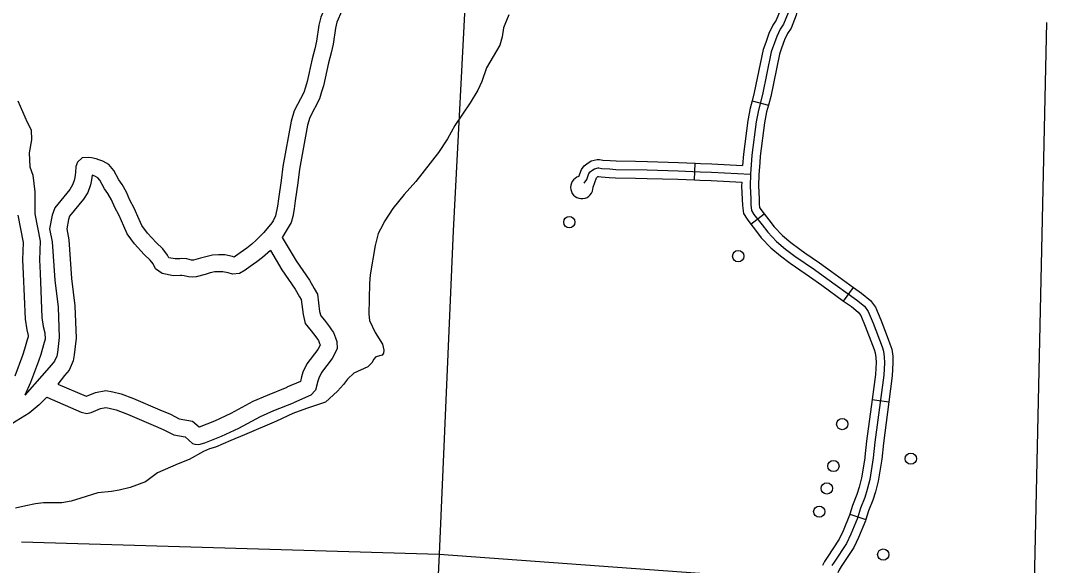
# Model space of a CAD drawing. Extents: x 653372 to 905732, y 627442 to 787275.
# Drawn here: x 882393 to 891479, y 660447 to 665272 of the extents above; entities that cross this region are included whole.
import ezdxf

# ---------------------------------------------------------------- set-up
doc = ezdxf.new("R2010")
doc.units = 0
for name, color, linetype in [('Level 35', 7, 'Continuous'), ('Level 45', 7, 'Continuous'), ('Level 46', 7, 'Continuous'), ('Level 5', 7, 'Continuous'), ('Level 56', 7, 'Continuous')]:
    doc.layers.add(name, color=color, linetype=linetype)

msp = doc.modelspace()

# ---------------------------------------------------------------- linework, layer by layer
at = {"layer": 'Level 35'}
for points in [[(886716.8, 665321.2), (886680.8, 665237), (886671.5, 665207.2), (886658.5, 665126.8), (886636.7, 665052.4), (886518.6, 664853.8), (886479.2, 664730.8), (886442.4, 664653.6), (886374.2, 664544), (886238.2, 664343.6), (886173.9, 664223), (886095.7, 664102.5), (885893.1, 663846.3), (885789, 663730.1), (885688.8, 663606), (885618.7, 663497.4), (885579.9, 663425.2), (885561.5, 663385.6), (885532.3, 663278.5), (885489.2, 663021.1), (885483.3, 662942.6), (885477, 662670.9), (885484.2, 662615), (885534.8, 662510.8), (885597.3, 662406.5), (885609.6, 662352.6), (885606.3, 662325.7), (885595.1, 662309.9)], [(885595.1, 662309.9), (885540.1, 662294.7), (885519.9, 662271.1), (885505.6, 662243.4), (885467.2, 662205), (885344.9, 662149.9), (885287.5, 662096.8), (885253, 662050.5), (885199.4, 661990.4), (885092.6, 661893.2), (884924.8, 661838.1), (884804.2, 661793.9), (884659.7, 661724.4), (884377.7, 661603.6), (884256.4, 661554.8), (884119.7, 661494.5), (884067.7, 661479.3), (884014.5, 661456.1), (883887.1, 661385), (883787.9, 661347.5), (883605.4, 661265.8), (883500.1, 661186.9), (883365, 661137.4), (883265.5, 661113.3), (883197.5, 661101.3), (883077.7, 661090.3), (882926.8, 661042.9), (882841.7, 661015.1), (882759.8, 661000.3), (882597.3, 661001.3), (882526.5, 660993.3), (882438.5, 660975.5), (882349.1, 660953)]]:
    msp.add_lwpolyline(points, dxfattribs=at)
at = {"layer": 'Level 45'}
for p, q in [((888871.6, 664559.6), (889015.9, 664521)), ((888361.6, 663860), (888368.3, 664009.2)), ((888861.6, 663468.3), (888980, 663559.3)), ((889683, 662787.9), (889770.5, 662908.9)), ((889935, 661915.1), (890083.1, 661895.5)), ((889737.3, 660899.9), (889879.7, 660854.6))]:
    msp.add_line(p, q, dxfattribs=at)
for points in [[(889146.7, 665552.3), (889146.2, 665545.8), (889135.1, 665453.6), (889119.2, 665359.4), (889084.9, 665274.6), (889054.7, 665231.9), (889021.2, 665156.8), (888992.4, 665077.2)], [(889295.6, 665540.5), (889294.8, 665531), (889283, 665432.3), (889263.8, 665318.5), (889216.9, 665202.5), (889185.1, 665157.6), (889159.8, 665100.8), (889132.8, 665026.4)], [(889191.5, 665339), (889150.9, 665238.5), (889119.9, 665194.7), (889090.5, 665128.8), (889041.6, 664993.8), (888964.1, 664616.3), (888927.5, 664479.4), (888908.3, 664376.1), (888869.4, 664079.3), (888856.9, 663910.5), (888853.9, 663806), (888859.8, 663691.9), (888860.2, 663639.6), (888866.5, 663590.2), (888888.5, 663555.7), (888961.2, 663461.4), (889010, 663396.9), (889089.2, 663314.6), (889168.7, 663247.7), (889251.5, 663185.3), (889424.9, 663066.5), (889532.9, 662988.6), (889796.4, 662798), (889867.1, 662742.1), (889899.5, 662696.7), (889943.6, 662592.6), (890022.9, 662383.4)], [(888992.4, 665077.2), (888969.6, 665014.1), (888891.4, 664633.5), (888871.6, 664559.6)], [(889132.8, 665026.4), (889113.7, 664973.4), (889036.8, 664599.1), (889015.9, 664521)], [(888871.6, 664559.6), (888854.6, 664495.9), (888834.5, 664387.8), (888795.1, 664087), (888787.8, 663989.1)], [(889015.9, 664521), (889000.4, 664462.9), (888982.1, 664364.4), (888943.7, 664071.7), (888939.6, 664015.6)], [(887338.2, 663890), (887360.3, 663952.3), (887384.5, 663984), (887407.8, 664003.4), (887448, 664029.5), (887501.1, 664041.1), (887519.8, 664040.6), (887549.7, 664036.5), (887615.8, 664031.6), (887668.9, 664028.6), (887840.8, 664025.6)], [(887840.8, 664025.6), (887945.6, 664023.7), (888220, 664015.8), (888368.3, 664009.2)], [(888368.3, 664009.2), (888415, 664007.1), (888516.2, 664004.2), (888787.8, 663989.1)], [(888939.6, 664015.6), (888931.5, 663906.6), (888928.6, 663806.8), (888934.5, 663694.2), (888934.9, 663644.6), (888938.4, 663616.3), (888949.7, 663598.7), (888980, 663559.3)], [(887385.9, 663831.3), (887408.4, 663864.5), (887426.8, 663916.2), (887438.8, 663932.1), (887452.2, 663943.2), (887477.2, 663959.4), (887508.2, 663966.2), (887513.6, 663966.1), (887541.9, 663962.2), (887610.9, 663957.1), (887666.2, 663954), (887943.8, 663949.1), (888217.3, 663941.2), (888412.3, 663932.5), (888513, 663929.6), (888856.9, 663910.5)], [(887463.5, 663796.4), (887493.2, 663880.2), (887496.6, 663883), (887506.4, 663889.4), (887512.8, 663890.8), (887534, 663887.9), (887606.1, 663882.6), (887663.4, 663879.3), (887838.2, 663876.2)], [(887838.2, 663876.2), (887942.1, 663874.4), (888214.5, 663866.6), (888361.6, 663860)], [(888361.6, 663860), (888409.5, 663857.9), (888509.9, 663855), (888780.1, 663840)], [(888780.1, 663840), (888779.1, 663805.1), (888785.1, 663689.7), (888785.6, 663634.6), (888794.5, 663564.1), (888827.4, 663512.8), (888861.6, 663468.3)], [(888980, 663559.3), (889020.5, 663506.7), (889066.9, 663445.5), (889140.2, 663369.2), (889215.3, 663306.1), (889295.1, 663246), (889340.6, 663214.7)], [(888861.6, 663468.3), (888901.8, 663416), (888953.2, 663348.3), (889038.1, 663260), (889122.2, 663189.3), (889207.9, 663124.7), (889256.2, 663091.5)], [(889340.6, 663214.7), (889467.8, 663127.6), (889576.6, 663049.2), (889770.5, 662908.9)], [(889256.2, 663091.5), (889381.9, 663005.4), (889489.1, 662928.1), (889683, 662787.9)], [(889770.5, 662908.9), (889841.5, 662857.5), (889921.7, 662794.1), (889965.1, 662733.5), (890012.9, 662620.4), (890077.5, 662450)], [(889683, 662787.9), (889751.3, 662738.4), (889812.5, 662690.1), (889834, 662660), (889874.2, 662564.8), (889937.8, 662397)], [(890077.5, 662450), (890093.2, 662408.5), (890108.6, 662362.6), (890117.5, 662300.1), (890119.3, 662241.4), (890113.5, 662125.5), (890083.1, 661895.5)], [(890022.9, 662383.4), (890035.6, 662345.3), (890043, 662293.7), (890044.5, 662242.1), (890039.1, 662132.3), (889960.5, 661538.5), (889945.7, 661399.1), (889914.1, 661209.3), (889892.1, 661118.8), (889869.6, 661050.2), (889833, 660954.3), (889805.3, 660867.1), (889746.4, 660724.5), (889707.2, 660642.6), (889598.5, 660476.9), (889579, 660445.9)], [(889937.8, 662397), (889952.5, 662358.3), (889962.6, 662328.1), (889968.4, 662287.3), (889969.8, 662242.8), (889964.6, 662139), (889935, 661915.1)], [(889935, 661915.1), (889886.3, 661547.3), (889871.7, 661409.2), (889869.5, 661396)], [(890083.1, 661895.5), (890034.7, 661529.6), (890019.8, 661389.1), (890016.8, 661371.5)], [(889869.5, 661396), (889840.9, 661224.3), (889820.2, 661139.3), (889799.2, 661075.1), (889762.5, 660979), (889737.3, 660899.9)], [(890016.8, 661371.5), (889987.3, 661194.3), (889963.9, 661098.3), (889940, 661025.2), (889903.5, 660929.7), (889879.7, 660854.6)], [(889737.3, 660899.9), (889735, 660892.7), (889678.2, 660754.9), (889642, 660679.3), (889535.7, 660517.3), (889513.6, 660482.3), (889496.4, 660447)], [(889879.7, 660854.6), (889875.5, 660841.5), (889814.7, 660694.1), (889772.4, 660605.8), (889661.3, 660436.5), (889644.3, 660409.5), (889630.7, 660381.6)]]:
    msp.add_lwpolyline(points, dxfattribs=at)
msp.add_arc((887363.9, 663793.8), 99.6, 104.9667, 1.50546, dxfattribs=at)
at = {"layer": 'Level 46'}
for points in [[(885183.9, 665638.3), (885141.4, 665525.1), (885099.3, 665413.8), (885052.2, 665301.8), (885036.1, 665231.3), (885014.5, 665089.2), (884999.5, 665021.3), (884975.9, 664933), (884930.7, 664731.1), (884915.9, 664682.3), (884902.2, 664634.9), (884816.8, 664471.1), (884789.4, 664381.6), (884714.5, 663978.2), (884699.9, 663854.2), (884676.6, 663694.1), (884669.5, 663627.9), (884652.1, 663541)], [(885238, 665358.5), (885194.9, 665255.8), (885182.9, 665203.4), (885161.4, 665061.8), (885144.6, 664985.9), (885121, 664897.4), (885075.2, 664693.1), (885059.1, 664639.9), (885041.6, 664579.1), (884955.6, 664414.2), (884934.7, 664346.1), (884862.2, 663955.8), (884848, 663834.7), (884824.8, 663675.4), (884817.3, 663605.2), (884803.3, 663535.6), (884788.6, 663483.4), (884711.1, 663350.2)], [(882369.5, 664561.7), (882450.4, 664373), (882486.6, 664303.1), (882488.5, 664216), (882468.3, 664101.3), (882476.2, 663977.5), (882501.2, 663901.3), (882520.8, 663754.6), (882519, 663560.8), (882566.1, 663317.3), (882559.9, 663152.6), (882565.3, 663036.1), (882582.6, 662641.9), (882594.6, 662561.3), (882608, 662505.8), (882612.3, 662451.8), (882595.6, 662400.7), (882571.1, 662315.3), (882550.4, 662256.4), (882481.2, 662067.2), (882431, 661955.3)], [(884652.1, 663541), (884629.4, 663497.9), (884619.4, 663479.8), (884546.6, 663396.2), (884480.5, 663325.6), (884440.3, 663290.4), (884396.2, 663256.6), (884338.8, 663215.3), (884297.7, 663186), (884284.1, 663177.4), (884269.7, 663181.6), (884202, 663197.4), (884145.2, 663197.1), (884092, 663194.9), (884034, 663180.8), (883986.9, 663166.3), (883925.2, 663150), (883920.2, 663149.7), (883905.5, 663151), (883865.5, 663160.5), (883819.8, 663163.4), (883802.2, 663162), (883761.2, 663160.7), (883707.3, 663171.5), (883706.5, 663172), (883695.8, 663195.6), (883652.6, 663250), (883592.8, 663306.7), (883516.9, 663387.9), (883467.3, 663458.1), (883443.5, 663511.4), (883399.3, 663610.9), (883361.9, 663681.4), (883331, 663750.6), (883292.6, 663820.5), (883264, 663860.4), (883217.6, 663944.3), (883173.3, 663995.9), (883121.2, 664025.5), (883085.3, 664039), (883061.8, 664047), (883022.6, 664054.8), (882996.9, 664057.9), (882937.8, 664055.8), (882896.4, 664016.6), (882881.9, 663979.4), (882878.5, 663926.6), (882872.9, 663882.7), (882867.9, 663855.3), (882853.7, 663816.1), (882828.8, 663776.1), (882695.5, 663614.1), (882672.4, 663547.4), (882649.5, 663428), (882671.4, 663311.1), (882695.7, 662972.8), (882725.6, 662734), (882735.8, 662465.5), (882719, 662333.6), (882713.4, 662301.3), (882694.1, 662255.1), (882667.6, 662223.5), (882431, 661955.3)], [(884605.2, 663236.4), (884535.1, 663174.9), (884485.3, 663136.6), (884425.8, 663093.9), (884380.9, 663061.8), (884333.2, 663031.9), (884271, 663025.8), (884232.1, 663037), (884185.2, 663047.9), (884148.6, 663047.8), (884112.9, 663046.3), (884073.6, 663036.7), (884028, 663022.7), (883948.8, 663001.7), (883917.9, 662999.9), (883881.3, 663003.2), (883843.3, 663012.3), (883821.2, 663013.7), (883810.7, 663012.8), (883748.8, 663010.9), (883647.8, 663031.1), (883587.5, 663072.8), (883567.4, 663117.1), (883542.2, 663148.9), (883486.8, 663201.5), (883400.9, 663293.3), (883336.8, 663383.8), (883307, 663450.7), (883264.9, 663545.5), (883227.6, 663615.9), (883197.1, 663684.1), (883165.9, 663740.8), (883137.6, 663780.5), (883094.3, 663858.6), (883076.9, 663878.9), (883057.7, 663889.8), (883035.1, 663898.3), (883025.8, 663901.5), (883020.6, 663860), (883012.6, 663816.2), (882988.8, 663750.4), (882950.3, 663688.7), (882827.8, 663539.9), (882817, 663508.8), (882801.5, 663427.6), (882819.8, 663330.2), (882844.4, 662987.4), (882874.6, 662746.1), (882885.5, 662458.8), (882866.7, 662311.3), (882857.6, 662259.2), (882823.2, 662176.6), (882783.5, 662129.3), (882722.8, 662052.1)], [(882369.5, 663547.2), (882416.2, 663305.7), (882410.5, 663152), (882416.1, 663029.4), (882433.8, 662627.6), (882447.9, 662532.7), (882460.1, 662482.2), (882461.1, 662469.8), (882452.8, 662444.5), (882428.8, 662360.7), (882409.8, 662306.8), (882342.8, 662123.5)], [(884711.1, 663350.2), (884834, 663145.3), (884950.7, 662973), (884993.7, 662900.3), (885021.8, 662849.6), (885041.9, 662696.8), (885051.1, 662657.9), (885083.7, 662617.7), (885129.9, 662559.5), (885146.6, 662534.3), (885164.7, 662508.7), (885182.3, 662461.6), (885193.5, 662429), (885196, 662364.7), (885153.5, 662279.8), (885056.9, 662154.5), (885033.4, 662105.1), (885025.1, 662078.3), (885006.3, 661999.4), (884965.1, 661954.5), (884809.9, 661887.7)], [(884605.2, 663236.4), (884708.1, 663065), (884824.5, 662893.1), (884864.1, 662826.1), (884877.4, 662801.9), (884894.8, 662669.8), (884913.6, 662590.3), (884967.2, 662524.2), (885009, 662471.6), (885023.4, 662449.9), (885031.6, 662438.3), (885041.7, 662411.3), (885045.1, 662401.3), (885045.2, 662397.2), (885026.4, 662359.5), (884928.9, 662233.1), (884893.9, 662159.6), (884880.9, 662117.7), (884871.2, 662076.6), (884750.8, 662024.8)], [(882722.8, 662052.1), (882974.5, 661947.1), (882976.5, 661946.6), (883058.1, 661979.3), (883148.7, 661997.1), (883211, 661985.2), (883283.4, 661966.3), (883393.9, 661925.3), (883627.4, 661825.7), (883719.8, 661785.9)], [(883719.8, 661785.9), (883798.2, 661746.4), (883917.1, 661725.4), (883974.9, 661674.2), (883979.2, 661675.2), (884114.7, 661727.7), (884257.8, 661795.5), (884453.2, 661900.5), (884579.1, 661956.1), (884754.3, 662026.3)], [(882625.7, 661935.8), (882558.2, 661869.4), (882469.5, 661795.5)], [(882625.7, 661935.8), (882928.3, 661804.5), (882980.9, 661792.1), (883017, 661802), (883100.6, 661835.4), (883149.1, 661845), (883178.1, 661839.4), (883238.4, 661823.7), (883338.6, 661786.5), (883568.5, 661688.4), (883656.6, 661650.5)], [(883656.6, 661650.5), (883750.6, 661603.2), (883849.6, 661585.6), (883914.7, 661528), (883935.6, 661519.8), (883971.4, 661519.3), (884024.4, 661532.6), (884173.7, 661590.4), (884325.1, 661662.2), (884518.8, 661766.2), (884637.1, 661818.4), (884809.9, 661887.7)], [(882469.5, 661795.5), (882353.7, 661723.7), (882213.8, 661631.8), (882092.3, 661508.2), (882022.4, 661445.5), (881917.8, 661376.6), (881770.2, 661308.6), (881646.1, 661245.4), (881622.9, 661226.2), (881615.7, 661211.4), (881598.6, 661130.6), (881572.9, 661055.4), (881529.3, 660994.6), (881444, 660931.3), (881432.6, 660919.7), (881415.2, 660887.4), (881323.4, 660761.6), (881276, 660690.5), (881234.8, 660642.1)]]:
    msp.add_lwpolyline(points, dxfattribs=at)
at = {"layer": 'Level 5'}
for points in [[(886345.6, 665732.6), (886225, 663410.4), (886099.8, 660547.3)], [(891479.4, 665254.9), (891368.4, 660161.2)], [(882402.2, 660655.3), (886099.8, 660547.3)], [(886099.8, 660547.3), (886000.2, 658484.5)], [(886099.8, 660547.3), (889380.5, 660306.9)]]:
    msp.add_lwpolyline(points, dxfattribs=at)
at = {"layer": 'Level 56'}
for centre in [(887253, 663486.3), (888748.8, 663185.4), (889670.4, 661698.3), (890277.9, 661392.4), (889592.9, 661327.3), (889533.9, 661128.9), (889466.5, 660923.4), (890033.8, 660543.2)]:
    msp.add_circle(centre, 49.8, dxfattribs=at)

doc.saveas('drawing.dxf')
